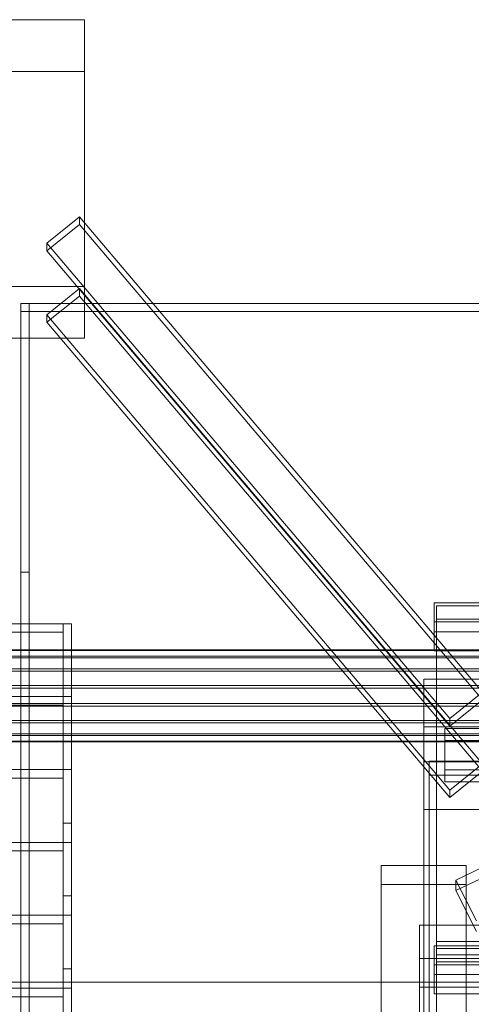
# Model space of a CAD drawing. Header units: millimetres. Extents: x -2233 to 61924, y -68080 to 6847.
# Tile 377 of 656: x 1270 to 1482, y -32645 to -32181. Entities that reach past the tile are written whole.
import ezdxf

# ---------------------------------------------------------------- set-up
doc = ezdxf.new("R2010")
doc.units = ezdxf.units.MM
doc.layers.add('frontal_C03', color=7, linetype='Continuous', lineweight=0)
doc.layers.add('frontal_C03-dry', color=7, linetype='Continuous', lineweight=0)

msp = doc.modelspace()

# ---------------------------------------------------------------- linework, layer by layer
at = {"layer": 'frontal_C03'}
for p, q in [((-1300, -32181.172), (1300, -32181.172)), ((1300, -32181.172), (1300, -32306.935)), ((1300, -32181.172), (1300, -32205.534)), ((1300, -32205.534), (-1300, -32205.534)), ((1300, -32331.296), (1300, -32205.534)), ((1282.29, -32286.596), (1297.71, -32274.184)), ((1297.71, -32274.184), (1297.71, -32277.777)), ((1297.71, -32274.184), (1487.71, -32498.309)), ((1297.71, -32277.777), (1282.29, -32290.189)), ((1487.71, -32501.902), (1297.71, -32277.777)), ((1282.29, -32290.189), (1282.29, -32286.596)), ((1472.29, -32510.721), (1282.29, -32286.596)), ((1472.29, -32514.314), (1282.29, -32290.189)), ((1300, -32306.935), (-1300, -32306.935)), ((1282.29, -32320.282), (1297.71, -32307.87)), ((1297.71, -32307.87), (1297.71, -32311.463)), ((1297.71, -32307.87), (1487.71, -32531.995)), ((1300, -32331.296), (1300, -32306.935)), ((1297.71, -32311.463), (1282.29, -32323.876)), ((1487.71, -32535.588), (1297.71, -32311.463)), ((1270, -32441.623), (1270, -32314.944)), ((1270, -32314.944), (1270, -34875.113)), ((1274, -32314.944), (1270, -32314.944)), ((1270, -32314.944), (1500, -32314.944)), ((1270, -32318.841), (1270, -32314.944)), ((1274, -34875.113), (1274, -32314.944)), ((1274, -32314.944), (1274, -32441.623)), ((1500, -32318.841), (1270, -32318.841)), ((1270, -32318.841), (1270, -34879.011)), ((1282.29, -32323.876), (1282.29, -32320.282)), ((1472.29, -32544.407), (1282.29, -32320.282)), ((1472.29, -32548.001), (1282.29, -32323.876)), ((-1300, -32331.296), (1300, -32331.296)), ((1270, -35001.792), (1270, -32441.623)), ((1274, -32441.623), (1270, -32441.623)), ((1274, -32441.623), (1274, -35001.792)), ((1465, -32465.123), (1465, -32456.14)), ((1465, -32456.14), (1845, -32456.14)), ((1465, -32469.782), (1465, -32456.14)), ((1466, -32463.775), (1466, -32457.487)), ((1466, -32457.487), (1494, -32457.487)), ((1466, -32615.836), (1466, -32457.487)), ((1475.132, -32586.921), (1742.632, -32458.293)), ((1845, -32465.123), (1465, -32465.123)), ((1465, -32465.123), (1465, -32478.765)), ((1494, -32463.775), (1466, -32463.775)), ((1466, -32463.775), (1466, -32622.124)), ((1742.632, -32463.234), (1475.132, -32591.862)), ((1845, -32469.782), (1465, -32469.782)), ((1465, -32469.782), (1465, -32478.765)), ((1570, -32478.303), (-1570, -32478.303)), ((1570, -32478.562), (-1570, -32478.562)), ((1465, -32478.765), (1845, -32478.765)), ((1570, -32481.347), (-1570, -32481.347)), ((1570, -32482.085), (-1570, -32482.085)), ((1570, -32487.231), (-1570, -32487.231)), ((1570, -32488.335), (-1570, -32488.335)), ((-1570, -32495.059), (1570, -32495.059)), ((1500, -32492.159), (1460, -32492.159)), ((1460, -32492.159), (1460, -32531.137)), ((1460, -32514.617), (1460, -32492.159)), ((1570, -32496.361), (-1570, -32496.361)), ((1487.71, -32498.309), (1472.29, -32510.721)), ((1570, -32503.639), (-1570, -32503.639)), ((1472.29, -32514.314), (1487.71, -32501.902)), ((1570, -32504.941), (-1570, -32504.941)), ((1570, -32511.665), (-1570, -32511.665)), ((1570, -32512.769), (-1570, -32512.769)), ((1472.29, -32510.721), (1472.29, -32514.314)), ((1570, -32517.915), (-1570, -32517.915)), ((1500, -32514.617), (1460, -32514.617)), ((1460, -32514.617), (1460, -32553.595)), ((1460, -32739.193), (1460, -32514.617)), ((1470, -32520.993), (1470, -32515.378)), ((1470, -32515.378), (1873, -32515.378)), ((1470, -32534.867), (1470, -32515.378)), ((1570, -32518.653), (-1570, -32518.653)), ((1570, -32521.438), (-1570, -32521.438)), ((1570, -32521.697), (-1570, -32521.697)), ((1873, -32520.993), (1470, -32520.993)), ((1470, -32520.993), (1470, -32540.482)), ((1460, -32531.137), (1500, -32531.137)), ((1460, -32553.595), (1460, -32531.137)), ((1462.5, -32537.475), (1462.5, -32530.737)), ((1462.5, -32530.737), (1497.5, -32530.737)), ((1462.5, -32856.206), (1462.5, -32530.737)), ((1487.71, -32531.995), (1472.29, -32544.407)), ((1873, -32534.867), (1470, -32534.867)), ((1470, -32534.867), (1470, -32540.482)), ((1472.29, -32548.001), (1487.71, -32535.588)), ((1497.5, -32537.475), (1462.5, -32537.475)), ((1462.5, -32862.943), (1462.5, -32537.475)), ((1470, -32540.482), (1873, -32540.482)), ((1472.29, -32544.407), (1472.29, -32548.001)), ((1460, -32553.595), (1500, -32553.595)), ((1460, -32778.171), (1460, -32553.595)), ((1440, -32588.927), (1440, -32579.944)), ((1440, -32579.944), (1480, -32579.944)), ((1440, -32926.85), (1440, -32579.944)), ((1480, -32579.944), (1480, -32588.927)), ((1480, -32579.944), (1480, -32926.85)), ((1484.868, -32606.146), (1475.132, -32586.921)), ((1475.132, -32586.921), (1475.132, -32591.862)), ((1480, -32588.927), (1440, -32588.927)), ((1440, -32588.927), (1440, -32935.833)), ((1475.132, -32591.862), (1484.868, -32611.087)), ((1480, -32935.833), (1480, -32588.927)), ((1458, -32623.917), (1458, -32608.197)), ((1458, -32608.197), (1502, -32608.197)), ((1458, -32637.43), (1458, -32608.197)), ((1494, -32615.836), (1466, -32615.836)), ((1466, -32615.836), (1466, -32622.124)), ((1465, -32626.818), (1465, -32617.835)), ((1465, -32617.835), (1845, -32617.835)), ((1465, -32631.477), (1465, -32617.835)), ((1466, -32625.47), (1466, -32619.182)), ((1466, -32619.182), (1494, -32619.182)), ((1466, -32777.531), (1466, -32619.182)), ((1502, -32623.917), (1458, -32623.917)), ((1458, -32623.917), (1458, -32653.151)), ((1466, -32622.124), (1494, -32622.124)), ((1845, -32626.818), (1465, -32626.818)), ((1465, -32626.818), (1465, -32640.46)), ((1494, -32625.47), (1466, -32625.47)), ((1466, -32625.47), (1466, -32783.819)), ((1845, -32631.477), (1465, -32631.477)), ((1465, -32631.477), (1465, -32640.46)), ((-1500, -32635.017), (1500, -32635.017)), ((1502, -32637.43), (1458, -32637.43)), ((1458, -32637.43), (1458, -32653.151)), ((1465, -32640.46), (1845, -32640.46))]:
    msp.add_line(p, q, dxfattribs=at)
at = {"layer": 'frontal_C03-dry'}
for p, q in [((-1290, -32466), (1290, -32466)), ((1290, -32466), (1290, -32500.375)), ((1290, -32466), (1290, -32470)), ((1290, -32466), (1290, -32560)), ((1294, -32466), (1290, -32466)), ((1294, -32466), (1294, -32500.375)), ((1294, -32560), (1294, -32466)), ((1290, -32470), (-1290, -32470)), ((1290, -32504.375), (1290, -32470)), ((1290, -32500.375), (-1290, -32500.375)), ((-1290, -32504.375), (1290, -32504.375)), ((1290, -32500.375), (1290, -32504.375)), ((1290, -32594.375), (1290, -32500.375)), ((1294, -32500.375), (1290, -32500.375)), ((1290, -32500.375), (1290, -32534.75)), ((1290, -32538.75), (1290, -32504.375)), ((1294, -32500.375), (1294, -32594.375)), ((1294, -32500.375), (1294, -32534.75)), ((1290, -32534.75), (-1290, -32534.75)), ((1290, -32534.75), (1290, -32538.75)), ((1290, -32628.75), (1290, -32534.75)), ((1294, -32534.75), (1290, -32534.75)), ((1290, -32534.75), (1290, -32569.125)), ((1294, -32534.75), (1294, -32628.75)), ((1294, -32534.75), (1294, -32569.125)), ((-1290, -32538.75), (1290, -32538.75)), ((1290, -32573.125), (1290, -32538.75)), ((1290, -32560), (1290, -32594.375)), ((1290, -32560), (1294, -32560)), ((1294, -32594.375), (1294, -32560)), ((1290, -32569.125), (-1290, -32569.125)), ((1290, -32569.125), (1290, -32573.125)), ((1290, -32663.125), (1290, -32569.125)), ((1294, -32569.125), (1290, -32569.125)), ((1290, -32569.125), (1290, -32603.5)), ((1294, -32569.125), (1294, -32663.125)), ((1294, -32569.125), (1294, -32603.5)), ((-1290, -32573.125), (1290, -32573.125)), ((1290, -32607.5), (1290, -32573.125)), ((1294, -32594.375), (1290, -32594.375)), ((1290, -32594.375), (1290, -32628.75)), ((1294, -32628.75), (1294, -32594.375)), ((1290, -32603.5), (-1290, -32603.5)), ((1290, -32603.5), (1290, -32607.5)), ((1290, -32697.5), (1290, -32603.5)), ((1294, -32603.5), (1290, -32603.5)), ((1290, -32603.5), (1290, -32637.875)), ((1294, -32603.5), (1294, -32697.5)), ((1294, -32603.5), (1294, -32637.875)), ((-1290, -32607.5), (1290, -32607.5)), ((1290, -32641.875), (1290, -32607.5)), ((1294, -32628.75), (1290, -32628.75)), ((1290, -32628.75), (1290, -32663.125)), ((1294, -32663.125), (1294, -32628.75)), ((1290, -32637.875), (-1290, -32637.875)), ((1290, -32637.875), (1290, -32641.875)), ((1290, -32731.875), (1290, -32637.875)), ((1294, -32637.875), (1290, -32637.875)), ((1290, -32637.875), (1290, -32672.25)), ((1294, -32637.875), (1294, -32731.875)), ((1294, -32637.875), (1294, -32672.25)), ((-1290, -32641.875), (1290, -32641.875)), ((1290, -32676.25), (1290, -32641.875))]:
    msp.add_line(p, q, dxfattribs=at)

doc.saveas('drawing.dxf')
